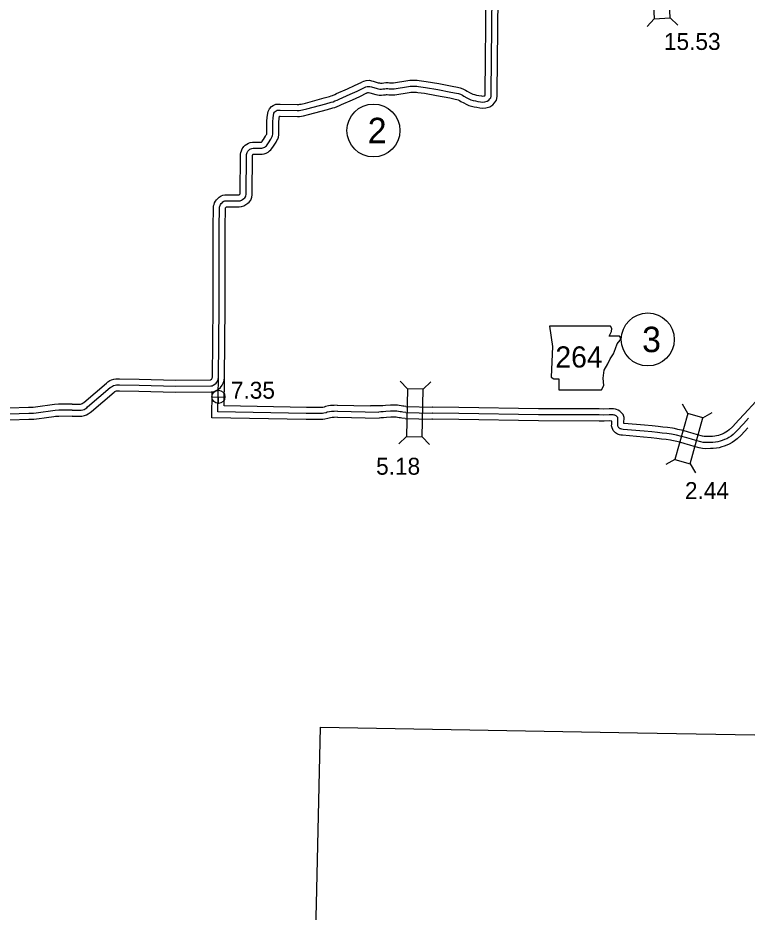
# Model space of a CAD drawing. Extents: x -83719 to 153526, y -11835 to 11446.
# Drawn here: x 5745 to 6352, y -578 to 166 of the extents above; entities that cross this region are included whole.
import ezdxf

# ---------------------------------------------------------------- set-up
doc = ezdxf.new("R2010")
doc.units = 0
for name, color, linetype in [('Level 10', 7, 'Continuous'), ('Level 2', 7, 'Continuous'), ('Level 20', 7, 'Continuous'), ('Level 21', 7, 'Continuous'), ('Level 25', 7, 'Continuous'), ('Level 26', 7, 'Continuous'), ('Level 27', 7, 'Continuous'), ('Level 58', 7, 'Continuous'), ('Level 59', 7, 'Continuous')]:
    doc.layers.add(name, color=color, linetype=linetype)

msp = doc.modelspace()

# ---------------------------------------------------------------- linework, layer by layer
at = {"layer": 'Level 10'}
for points in [[(6031.51, 112.59), (6033, 113.21), (6034.95, 113.76), (6037.6, 113.96), (6039.23, 113.59), (6040.63, 113.25), (6045.03, 111.93), (6046, 111.82), (6046.76, 111.65), (6047.46, 111.66), (6048.33, 111.71), (6049.72, 111.89), (6051.37, 112.09), (6053.21, 112), (6054.28, 111.89), (6055.47, 111.92), (6056.93, 111.9), (6057.79, 111.94), (6069.46, 113.81), (6071.12, 113.97), (6072.82, 114.1), (6074.11, 114.03), (6075.63, 114.03), (6077.4, 113.97), (6079.06, 113.85), (6084.95, 113.01), (6095.33, 111.19), (6106.38, 109.13), (6110.98, 108.19), (6113.07, 107.74), (6115.4, 106.97), (6117.48, 105.89), (6118.83, 105.03), (6120.89, 103.9), (6122.59, 103), (6123.74, 102.47), (6125.14, 102.06), (6126.8, 101.67), (6128.6, 101.36), (6130.77, 100.94), (6131.79, 100.86), (6132.85, 100.92), (6133.41, 101.08), (6133.54, 101.17), (6133.81, 101.47), (6133.85, 103.91), (6134.59, 186.57)], [(6035.31, 103.34), (6036.27, 103.74), (6036.71, 103.86), (6036.85, 103.87), (6036.96, 103.85), (6038.02, 103.59), (6043.02, 102.09), (6044.37, 101.94), (6045.68, 101.65), (6047.77, 101.66), (6049.29, 101.75), (6050.96, 101.97), (6051.71, 102.06), (6052.46, 102.02), (6053.91, 101.87), (6055.52, 101.92), (6057.12, 101.89), (6058.86, 101.99), (6070.72, 103.88), (6071.98, 104), (6072.94, 104.08), (6073.85, 104.03), (6075.46, 104.03), (6076.87, 103.98), (6078.01, 103.9), (6083.37, 103.13), (6093.55, 101.35), (6104.47, 99.31), (6108.92, 98.41), (6110.43, 98.08), (6111.5, 97.73), (6112.49, 97.22), (6113.74, 96.42), (6116.14, 95.1), (6118.17, 94.02), (6120.22, 93.09), (6122.56, 92.39), (6124.82, 91.86), (6126.82, 91.52), (6129.44, 91.02), (6131.68, 90.84), (6134.54, 91), (6137.7, 91.92), (6140.16, 93.57), (6141.6, 95.18), (6143.42, 97.38), (6143.79, 100.36), (6143.85, 103.78), (6144.56, 182.99)], [(5929.13, 18.77), (5929.25, 18.84), (5929.99, 19.41), (5930.12, 19.53), (5930.12, 19.91), (5930.53, 51.38), (5930.57, 52.6), (5930.78, 53.99), (5931.17, 55.45), (5931.8, 56.94), (5932.55, 58.05), (5933.27, 58.94), (5934.42, 60.1), (5935.72, 60.95), (5937.09, 61.67), (5938.61, 62.21), (5940.44, 62.51), (5947.07, 62.61), (5947.78, 62.64), (5947.91, 62.65), (5948.05, 62.77), (5948.4, 63.08), (5948.58, 63.3), (5949.55, 64.68), (5951.34, 67.5), (5951.89, 68.53), (5952.2, 69.14), (5952.32, 69.46), (5952.4, 69.85), (5952.43, 70.46), (5952.33, 79.71), (5952.68, 83.33), (5953.35, 87.98), (5954.44, 90.37), (5956.19, 92.06), (5957.64, 92.98), (5959.73, 94), (5961.87, 94.14), (5963.32, 94.19), (5977.61, 93.88), (5978.83, 93.94), (5979.88, 94.04), (5980.91, 94.22), (5984.44, 95.08), (6000.13, 99.31), (6004.42, 100.61), (6005.85, 100.96), (6007.05, 101.44), (6008.89, 102.18), (6010.39, 102.85), (6019.47, 106.94), (6025.31, 109.57), (6031.21, 112.46)], [(5929.21, 8.73), (5931.18, 8.94), (5933.31, 9.57), (5934.98, 10.64), (5936.43, 11.75), (5937.53, 12.77), (5938.97, 14.36), (5939.89, 16.74), (5940.13, 18.77), (5940.12, 19.87), (5940.53, 51.15), (5940.54, 51.66), (5940.59, 51.94), (5940.64, 52.15), (5940.74, 52.27), (5940.79, 52.32), (5940.81, 52.33), (5941.1, 52.49), (5941.11, 52.49), (5941.34, 52.53), (5947.34, 52.61), (5948.57, 52.66), (5950.06, 52.84), (5951.84, 53.38), (5953.47, 54.24), (5954.6, 55.22), (5955.64, 56.12), (5956.59, 57.3), (5957.87, 59.13), (5959.98, 62.46), (5960.75, 63.9), (5961.36, 65.1), (5961.97, 66.71), (5962.34, 68.59), (5962.43, 70.25), (5962.33, 79.27), (5962.61, 82.13), (5962.91, 84.17), (5963.37, 84.18), (5977.74, 83.87), (5979.58, 83.96), (5981.26, 84.13), (5982.96, 84.43), (5986.93, 85.4), (6002.87, 89.7), (6007.08, 90.97), (6008.92, 91.42), (6010.76, 92.16), (6012.78, 92.97), (6014.47, 93.72), (6023.58, 97.83), (6029.56, 100.52), (6035.61, 103.48)], [(5790.38, -155.4), (5796.54, -155.31), (5797.36, -155.24), (5798.13, -155.13), (5798.26, -155.08), (5798.71, -154.84), (5799.55, -154.27), (5800.09, -153.83), (5818.94, -137.73), (5820.21, -136.74), (5821.69, -135.76), (5823.29, -135.14), (5825.02, -134.59), (5826.77, -134.28), (5828.21, -134.17), (5829.96, -134.21), (5846.26, -134.44), (5876.37, -135.39), (5905.38, -135.21), (5906.34, -134.64), (5906.49, -134.52), (5906.62, -134.33), (5906.89, -133.82), (5906.99, -133.54), (5907.03, -132.86), (5907.76, -74.1), (5907.72, -7.89), (5907.86, 7.72), (5908.08, 9.52), (5908.47, 10.79), (5908.92, 12.04), (5909.72, 13.43), (5910.55, 14.61), (5911.51, 15.62), (5912.71, 16.79), (5914.42, 17.83), (5915.7, 18.38), (5917.42, 18.85)], [(5917.42, 18.85), (5929.34, 18.73)], [(5790.52, -165.4), (5797.07, -165.3), (5798.51, -165.17), (5800.66, -164.87), (5802.46, -164.18), (5803.87, -163.41), (5805.55, -162.3), (5806.54, -161.47), (5825.27, -145.47), (5826.06, -144.86), (5826.3, -144.7), (5826.62, -144.58), (5827.42, -144.32), (5828, -144.22), (5828.48, -144.18), (5829.8, -144.2), (5846.03, -144.44), (5876.25, -145.39), (5906.11, -145.2), (5908.57, -144.86), (5910.31, -143.91), (5912.06, -142.87), (5913.89, -141.39), (5915.15, -139.57), (5916.06, -137.88), (5916.89, -135.55), (5917.03, -133.23), (5917.76, -74.16), (5917.72, -7.93), (5917.85, 7.07), (5917.89, 7.41), (5917.96, 7.61), (5918.03, 7.82), (5918.16, 8.04), (5918.32, 8.27), (5918.63, 8.59), (5918.87, 8.83), (5918.88, 8.84)], [(5918.88, 8.84), (5929.21, 8.73)], [(5916.74, -156.81), (5917.15, -134.03)], [(5906.56, -166.64), (5906.95, -145.11)], [(5790.43, -155.4), (5779.1, -155.44), (5775.84, -155.63), (5773.76, -155.87), (5771.85, -156.18), (5769.86, -156.41), (5765.72, -157.01), (5761.86, -157.61), (5760.01, -157.8), (5758.06, -157.96), (5754.26, -158.07), (5738.23, -158.59)], [(6010.87, -156.09), (6008.4, -156.37), (6006.89, -156.34), (6005.38, -156.52)], [(6010.87, -156.09), (6038.44, -156.71)], [(6067.96, -157.38), (6066.38, -157.11), (6065.34, -156.9), (6064.14, -156.69), (6062.27, -156.39), (6060.96, -156.29), (6059.72, -156.15), (6057.7, -156.07), (6056.4, -156.11), (6055.08, -156.12), (6051.01, -156.45), (6048.82, -156.59), (6046.91, -156.69), (6038.44, -156.71)], [(6359.04, -153.14), (6349.22, -163.67), (6344.9, -168.34), (6339.64, -174.08), (6336.83, -176.65), (6335.42, -177.79), (6334.04, -178.69), (6332.55, -179.51), (6331.02, -180.15), (6329.42, -180.75), (6327.84, -181.26), (6326.22, -181.73), (6324.71, -181.97), (6322.91, -182.2), (6321.22, -182.21), (6317.41, -182.32), (6315.95, -182.26), (6314.48, -181.9), (6310.48, -180.78), (6306.78, -179.72), (6302.9, -178.64), (6298.4, -177.33), (6294.05, -176.32), (6291.34, -175.68), (6289.7, -175.35), (6285.59, -174.68), (6281.57, -174.35), (6277.85, -173.94), (6272.85, -173.39), (6266.41, -172.88), (6249.36, -171.3), (6249.16, -171.26), (6249.17, -170.98), (6249.35, -166.38), (6248.66, -163.92), (6247.1, -162.15), (6246.43, -161.65), (6245.73, -161.04), (6244.35, -160.19), (6243.13, -159.78), (6242.16, -159.53), (6240.69, -159.27), (6239.38, -159.32), (6236.99, -159.3), (6232.65, -159.35), (6228.73, -159.33), (6178.28, -159.17), (6112.07, -158), (6090.16, -157.85), (6089.74, -157.84)], [(6005.38, -156.52), (6003.56, -156.68), (6001.05, -157.32), (6000.05, -157.69), (5998.81, -158.01), (5998, -158.1), (5997.15, -158.17), (5993.56, -158.03), (5989.09, -158.05), (5985.19, -157.96), (5916.74, -156.81)], [(6067.96, -157.38), (6090.23, -157.85)], [(5790.47, -165.4), (5779.42, -165.44), (5776.7, -165.6), (5775.12, -165.78), (5773.24, -166.08), (5771.16, -166.33), (5767.19, -166.9), (5763.13, -167.53), (5760.93, -167.75), (5758.61, -167.94), (5754.57, -168.06), (5738.58, -168.58)], [(6006.56, -166.45), (6005.25, -166.57), (6004.04, -166.87), (6003.06, -167.24), (6000.64, -167.87), (5998.99, -168.05), (5997.38, -168.19), (5993.38, -168.03), (5989.01, -168.05), (5985, -167.96), (5906.56, -166.64)], [(6011.02, -166.09), (6008.39, -166.37), (6007.37, -166.35), (6006.56, -166.45)], [(6011.02, -166.09), (6045.75, -166.88)], [(6067.43, -167.37), (6064.54, -166.94), (6063.48, -166.73), (6062.48, -166.55), (6061.09, -166.33), (6060, -166.24), (6058.98, -166.13), (6057.68, -166.08), (6056.58, -166.11), (6055.5, -166.12), (6051.73, -166.42), (6049.4, -166.57), (6047.19, -166.68), (6045.75, -166.88)], [(6067.43, -167.37), (6090.01, -167.85)], [(6352.25, -175.12), (6346.71, -181.16), (6343.37, -184.22), (6341.32, -185.88), (6339.18, -187.27), (6336.9, -188.53), (6334.7, -189.44), (6332.73, -190.19), (6330.78, -190.82), (6328.41, -191.5), (6326.13, -191.87), (6323.55, -192.2), (6321.38, -192.21), (6317.34, -192.33), (6314.54, -192.21), (6311.95, -191.58), (6307.76, -190.4), (6304.07, -189.35), (6300.16, -188.26), (6295.87, -187.01), (6291.76, -186.05), (6289.21, -185.45), (6287.92, -185.19), (6284.38, -184.62), (6280.61, -184.31), (6276.75, -183.88), (6271.9, -183.34), (6265.56, -182.84), (6248.07, -181.22), (6246.68, -180.99), (6245.54, -180.77), (6243.84, -180.29), (6242.33, -179.26), (6241.14, -178.16), (6240.45, -177.1), (6239.98, -176.4), (6239.44, -175.07), (6239.06, -173.47), (6239.12, -172.01), (6239.18, -170.57), (6239.23, -169.32), (6237, -169.3), (6232.69, -169.35), (6228.69, -169.33), (6178.17, -169.17), (6111.94, -168), (6090.08, -167.85), (6089.64, -167.84)]]:
    msp.add_lwpolyline(points, dxfattribs=at)
at = {"layer": 'Level 2'}
for points in [[(5993.68, -571.01), (5996.83, -423.84), (6260.51, -428.49)], [(6260.51, -428.49), (6406.77, -431.07)], [(5992.92, -601.45), (5993.68, -571.01)]]:
    msp.add_lwpolyline(points, dxfattribs=at)
at = {"layer": 'Level 20'}
for p, q in [((6274.5, 165.17), (6268.59, 158.65)), ((6287.69, 165.81), (6294.2, 159.9)), ((6069.25, -142.6), (6063.16, -136.25)), ((6082.44, -142.88), (6088.8, -136.79)), ((6302.27, -163.11), (6297.95, -155.44)), ((6314.99, -166.65), (6322.65, -162.32)), ((6068.41, -182.19), (6062.05, -188.28)), ((6081.6, -182.47), (6087.69, -188.83)), ((6291.65, -201.25), (6283.99, -205.58)), ((6304.37, -204.8), (6308.69, -212.46))]:
    msp.add_line(p, q, dxfattribs=at)
for points in [[(6272.58, 204.72), (6274.5, 165.17), (6287.69, 165.81), (6285.76, 205.36)], [(6081.6, -182.47), (6082.44, -142.88), (6069.25, -142.6), (6068.41, -182.19)], [(6304.37, -204.8), (6314.99, -166.65), (6302.27, -163.11), (6291.65, -201.25)]]:
    msp.add_lwpolyline(points, close=True, dxfattribs=at)
at = {"layer": 'Level 21'}
msp.add_lwpolyline([(6187.31, -90.35), (6189.85, -107.27), (6188.72, -132.92), (6190.97, -134.33), (6195.2, -134.33), (6195.2, -143.36), (6230.73, -143.36), (6232.42, -139.69), (6231.86, -133.77), (6232.7, -127), (6235.81, -121.65), (6237.78, -117.7), (6240.6, -113.47), (6242.29, -108.96), (6243.7, -105.29), (6246.24, -102.19), (6246.8, -100.22), (6245.67, -98.81), (6236.93, -98.81), (6238.91, -94.86), (6239.19, -92.32), (6238.02, -90.37)], close=True, dxfattribs=at)
at = {"layer": 'Level 26'}
for p, q in [((5912.2, -154.67), (5911.95, -143.83)), ((5906.65, -149.37), (5917.5, -149.12))]:
    msp.add_line(p, q, dxfattribs=at)
msp.add_circle((5912.08, -149.25), 5.43, dxfattribs=at)
at = {"layer": 'Level 27'}
for centre in [(6040.96, 72.23), (6269.08, -101.51)]:
    msp.add_circle(centre, 22, dxfattribs=at)
at = {"layer": 'Level 59'}
for points in [[(6033.41, 107.97), (6034.64, 108.47), (6035.83, 108.81), (6037.23, 108.92), (6038.09, 108.72), (6039.33, 108.42), (6044.02, 107.01), (6045.19, 106.88), (6046.22, 106.65), (6047.61, 106.66), (6048.81, 106.73), (6050.34, 106.93), (6051.54, 107.07), (6052.83, 107.01), (6054.1, 106.88), (6055.5, 106.92), (6057.03, 106.89), (6058.32, 106.97), (6070.09, 108.85), (6071.55, 108.98), (6072.88, 109.09), (6073.98, 109.03), (6075.54, 109.03), (6077.14, 108.97), (6078.54, 108.88), (6084.16, 108.07), (6094.44, 106.27), (6105.43, 104.22), (6109.95, 103.3), (6111.75, 102.91), (6113.45, 102.35), (6114.98, 101.55), (6116.28, 100.73), (6118.52, 99.5), (6120.38, 98.51), (6121.98, 97.78), (6123.85, 97.22), (6125.81, 96.76), (6127.71, 96.44), (6130.11, 95.98), (6131.74, 95.85), (6133.7, 95.96), (6135.56, 96.5), (6136.85, 97.37), (6137.81, 98.44), (6138.64, 99.45), (6138.8, 100.71), (6138.85, 103.85), (6139.58, 185.94)], [(5929.82, 13.83), (5930.19, 13.87), (5931.22, 14.17), (5932.12, 14.74), (5933.21, 15.58), (5933.97, 16.28), (5934.64, 17.02), (5935, 17.95), (5935.13, 19.05), (5935.12, 19.89), (5935.53, 51.26), (5935.56, 52.13), (5935.69, 52.97), (5935.91, 53.83), (5936.21, 54.53), (5936.58, 55.07), (5937.01, 55.6), (5937.6, 56.21), (5938.26, 56.64), (5939.09, 57.08), (5939.86, 57.35), (5940.89, 57.52), (5947.21, 57.61), (5948.17, 57.65), (5949.04, 57.75), (5949.93, 58.02), (5950.63, 58.39), (5951.33, 59), (5952.02, 59.6), (5952.58, 60.3), (5953.71, 61.91), (5955.66, 64.98), (5956.32, 66.22), (5956.78, 67.12), (5957.14, 68.09), (5957.37, 69.22), (5957.43, 70.36), (5957.33, 79.49), (5957.65, 82.73), (5958.2, 86.56), (5958.59, 87.43), (5959.29, 88.1), (5960.08, 88.6), (5961.05, 89.08), (5962.11, 89.15), (5963.34, 89.18), (5977.68, 88.87), (5979.21, 88.95), (5980.57, 89.09), (5981.93, 89.32), (5985.69, 90.24), (6001.5, 94.5), (6005.75, 95.79), (6007.38, 96.19), (6008.91, 96.8), (6010.83, 97.57), (6012.43, 98.28), (6021.52, 102.38), (6027.43, 105.04), (6033.41, 107.97)], [(5790.45, -160.4), (5796.8, -160.31), (5797.93, -160.2), (5799.4, -160), (5800.36, -159.63), (5801.29, -159.12), (5802.55, -158.28), (5803.31, -157.65), (5822.1, -141.6), (5823.13, -140.8), (5823.99, -140.23), (5824.96, -139.86), (5826.22, -139.45), (5827.38, -139.25), (5828.35, -139.18), (5829.88, -139.2), (5846.14, -139.44), (5876.31, -140.39), (5905.74, -140.21), (5906.97, -140.03), (5907.84, -139.56), (5909.2, -138.76), (5910.19, -137.95), (5910.88, -136.95), (5911.48, -135.85), (5911.94, -134.55), (5912.03, -133.04), (5912.76, -74.13), (5912.72, -7.91), (5912.86, 7.4), (5912.99, 8.46), (5913.22, 9.2), (5913.48, 9.93), (5913.94, 10.73), (5914.44, 11.44), (5915.07, 12.11), (5915.79, 12.81), (5916.72, 13.38), (5917.35, 13.65), (5917.5, 13.69)], [(5917.5, 13.69), (5917.95, 13.85)], [(5917.95, 13.85), (5929.29, 13.73)], [(5929.29, 13.73), (5929.82, 13.83)], [(5911.65, -161.72), (5912.15, -133.94)], [(5790.45, -160.4), (5779.26, -160.44), (5776.27, -160.62), (5774.44, -160.82), (5772.54, -161.13), (5770.51, -161.37), (5766.45, -161.95), (5762.5, -162.57), (5760.47, -162.77), (5758.34, -162.95), (5754.41, -163.06), (5738.41, -163.59)], [(6005.97, -161.48), (6004.41, -161.62), (6002.55, -162.09), (6001.55, -162.47), (5999.72, -162.94), (5998.49, -163.08), (5997.26, -163.18), (5993.47, -163.03), (5989.05, -163.05), (5985.09, -162.96), (5911.65, -161.72)], [(6011.13, -161.1), (6008.4, -161.37), (6007.13, -161.34), (6005.97, -161.48)], [(6011.13, -161.1), (6045.48, -161.87)], [(6067.85, -162.38), (6065.4, -162.02), (6064.41, -161.82), (6063.31, -161.62), (6061.68, -161.36), (6060.48, -161.27), (6059.35, -161.14), (6057.69, -161.08), (6056.49, -161.11), (6055.29, -161.12), (6051.37, -161.43), (6049.11, -161.58), (6047.05, -161.69), (6045.48, -161.87)], [(6067.85, -162.38), (6090.12, -162.85)], [(6352.88, -167.08), (6348.57, -171.73), (6343.18, -177.62), (6340.1, -180.43), (6338.37, -181.84), (6336.61, -182.98), (6334.72, -184.02), (6332.86, -184.79), (6331.07, -185.47), (6329.31, -186.04), (6327.32, -186.62), (6325.42, -186.92), (6323.23, -187.2), (6321.3, -187.21), (6317.38, -187.32), (6315.25, -187.23), (6313.22, -186.74), (6309.12, -185.59), (6305.42, -184.54), (6301.53, -183.45), (6297.13, -182.17), (6292.91, -181.19), (6290.28, -180.56), (6288.81, -180.27), (6284.98, -179.65), (6281.09, -179.33), (6277.3, -178.91), (6272.37, -178.37), (6265.99, -177.86), (6248.72, -176.26), (6247.55, -176.06), (6246.69, -175.9), (6245.99, -175.7), (6245.46, -175.34), (6244.99, -174.91), (6244.62, -174.34), (6244.42, -174.04), (6244.22, -173.54), (6244.08, -172.98), (6244.11, -172.21), (6244.17, -170.77), (6244.32, -166.97), (6244.15, -166.37), (6243.69, -165.84), (6243.29, -165.54), (6242.75, -165.08), (6242.22, -164.75), (6241.72, -164.58), (6241.09, -164.42), (6240.35, -164.29), (6239.46, -164.33), (6237, -164.3), (6232.67, -164.35), (6228.71, -164.33), (6178.23, -164.17), (6112.01, -163), (6090.12, -162.85), (6089.69, -162.84)]]:
    msp.add_lwpolyline(points, dxfattribs=at)

# ---------------------------------------------------------------- texts
at = {"layer": 'Level 21'}
msp.add_text('264', height=17.6, dxfattribs=at).set_placement((6192.26, -124.86))
at = {"layer": 'Level 25'}
msp.add_text('7.35', height=14.08, dxfattribs=at).set_placement((5922.44, -150.78))
at = {"layer": 'Level 27'}
for s, p in [('2', (6036.24, 61.67)), ('3', (6264.35, -112.07))]:
    msp.add_text(s, height=21.12, dxfattribs=at).set_placement(p)
at = {"layer": 'Level 58'}
for s, p in [('15.53', (6282.51, 139.21)), ('5.18', (6043.2, -213.98)), ('2.44', (6299.99, -234.2))]:
    msp.add_text(s, height=14.08, dxfattribs=at).set_placement(p)

doc.saveas('drawing.dxf')
